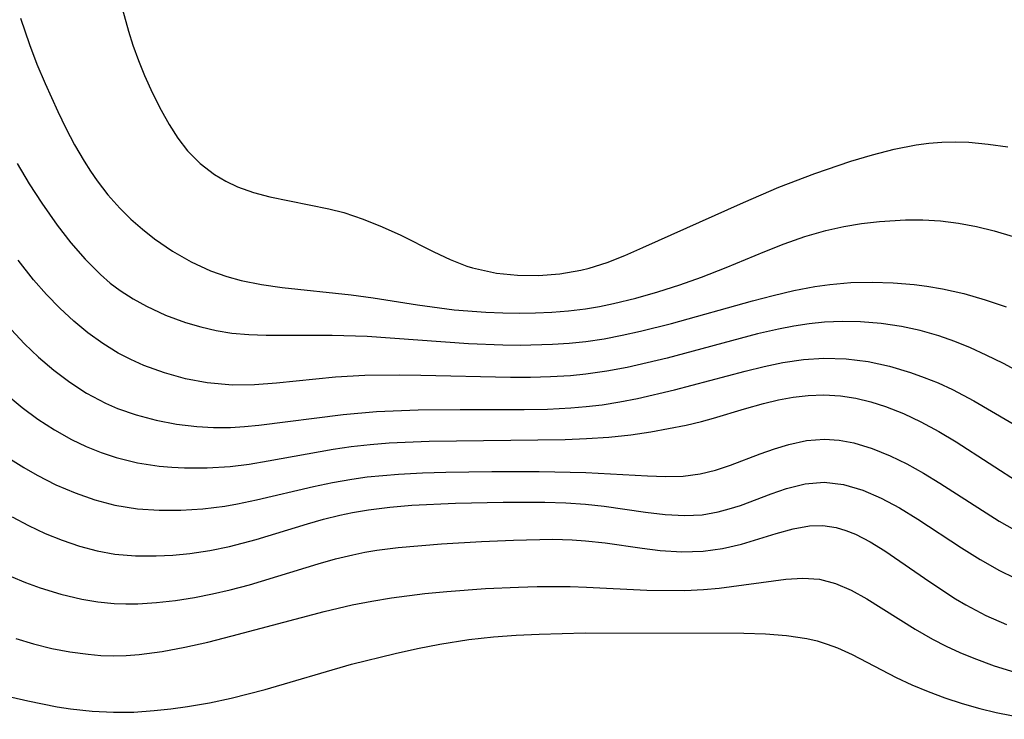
# Model space of a CAD drawing. Header units: metres. Extents: x 1073367 to 1082519, y 1569854 to 1574957.
# Tile 1013 of 1056: x 1080290 to 1080374, y 1573646 to 1573706. Entities that reach past the tile are written whole.
import ezdxf

# ---------------------------------------------------------------- set-up
doc = ezdxf.new("R2010")
doc.units = ezdxf.units.M
doc.layers.add('CGG_CurvaNivelLidar_v1', color=253, linetype='Continuous', lineweight=30)

msp = doc.modelspace()

# ---------------------------------------------------------------- linework, layer by layer
at = {"layer": 'CGG_CurvaNivelLidar_v1'}
for p, q in [((1080299.1988, 1573706.4635, 77.5), (1080299.6938, 1573704.6126, 77.5)), ((1080290.5586, 1573705.7186, 77), (1080291.3026, 1573703.4963, 77)), ((1080299.6938, 1573704.6126, 77.5), (1080300.0705, 1573703.4369, 77.5)), ((1080291.3026, 1573703.4963, 77), (1080291.941, 1573701.834, 77)), ((1080300.0705, 1573703.4369, 77.5), (1080300.5418, 1573702.1346, 77.5)), ((1080291.941, 1573701.834, 77), (1080292.6313, 1573700.1913, 77)), ((1080300.5418, 1573702.1346, 77.5), (1080301.0602, 1573700.8592, 77.5)), ((1080292.6313, 1573700.1913, 77), (1080293.7003, 1573697.8299, 77)), ((1080301.0602, 1573700.8592, 77.5), (1080301.7391, 1573699.3731, 77.5)), ((1080301.7391, 1573699.3731, 77.5), (1080302.466, 1573697.9374, 77.5)), ((1080293.7003, 1573697.8299, 77), (1080294.3978, 1573696.395, 77)), ((1080302.466, 1573697.9374, 77.5), (1080303.1454, 1573696.7128, 77.5)), ((1080303.1454, 1573696.7128, 77.5), (1080303.8792, 1573695.5541, 77.5)), ((1080294.3978, 1573696.395, 77), (1080295.1364, 1573694.9889, 77)), ((1080303.8792, 1573695.5541, 77.5), (1080304.6989, 1573694.4863, 77.5)), ((1080366.3628, 1573694.9924, 77.5), (1080367.4561, 1573695.1369, 77.5)), ((1080367.4561, 1573695.1369, 77.5), (1080368.5533, 1573695.2229, 77.5)), ((1080368.5533, 1573695.2229, 77.5), (1080369.6959, 1573695.247, 77.5)), ((1080369.6959, 1573695.247, 77.5), (1080370.84, 1573695.2096, 77.5)), ((1080370.84, 1573695.2096, 77.5), (1080372.4857, 1573695.0606, 77.5)), ((1080372.4857, 1573695.0606, 77.5), (1080374.1279, 1573694.8147, 77.5)), ((1080295.1364, 1573694.9889, 77), (1080295.9297, 1573693.6227, 77)), ((1080304.6989, 1573694.4863, 77.5), (1080305.7712, 1573693.4074, 77.5)), ((1080362.6713, 1573694.1551, 77.5), (1080364.5123, 1573694.6292, 77.5)), ((1080364.5123, 1573694.6292, 77.5), (1080366.3628, 1573694.9924, 77.5)), ((1080290.2666, 1573693.4034, 76.5), (1080291.2781, 1573691.7067, 76.5)), ((1080295.9297, 1573693.6227, 77), (1080296.4695, 1573692.7804, 77)), ((1080305.7712, 1573693.4074, 77.5), (1080306.9752, 1573692.4837, 77.5)), ((1080357.7866, 1573692.579, 77.5), (1080360.8359, 1573693.6074, 77.5)), ((1080360.8359, 1573693.6074, 77.5), (1080362.6713, 1573694.1551, 77.5)), ((1080296.4695, 1573692.7804, 77), (1080297.038, 1573691.9614, 77)), ((1080354.7628, 1573691.4009, 77.5), (1080357.7866, 1573692.579, 77.5)), ((1080291.2781, 1573691.7067, 76.5), (1080292.3448, 1573690.0521, 76.5)), ((1080297.038, 1573691.9614, 77), (1080297.9577, 1573690.766, 77)), ((1080306.9752, 1573692.4837, 77.5), (1080307.9214, 1573691.9135, 77.5)), ((1080307.9214, 1573691.9135, 77.5), (1080308.9212, 1573691.4344, 77.5)), ((1080308.9212, 1573691.4344, 77.5), (1080310.2677, 1573690.9559, 77.5)), ((1080310.2677, 1573690.9559, 77.5), (1080311.6726, 1573690.5886, 77.5)), ((1080351.7681, 1573690.122, 77.5), (1080354.7628, 1573691.4009, 77.5)), ((1080292.3448, 1573690.0521, 76.5), (1080293.6538, 1573688.1892, 76.5)), ((1080297.9577, 1573690.766, 77), (1080298.949, 1573689.6393, 77)), ((1080311.6726, 1573690.5886, 77.5), (1080316.6567, 1573689.5835, 77.5)), ((1080343.2303, 1573686.2941, 77.5), (1080351.7681, 1573690.122, 77.5)), ((1080298.949, 1573689.6393, 77), (1080299.8825, 1573688.7143, 77)), ((1080316.6567, 1573689.5835, 77.5), (1080317.9283, 1573689.2562, 77.5)), ((1080317.9283, 1573689.2562, 77.5), (1080319.5718, 1573688.7145, 77.5)), ((1080299.8825, 1573688.7143, 77), (1080300.8682, 1573687.8489, 77)), ((1080319.5718, 1573688.7145, 77.5), (1080321.182, 1573688.065, 77.5)), ((1080361.7545, 1573688.3364, 77), (1080363.2776, 1573688.5188, 77)), ((1080363.2776, 1573688.5188, 77), (1080365.4697, 1573688.6529, 77)), ((1080365.4697, 1573688.6529, 77), (1080366.9541, 1573688.6494, 77)), ((1080366.9541, 1573688.6494, 77), (1080368.4349, 1573688.5599, 77)), ((1080368.4349, 1573688.5599, 77), (1080369.9598, 1573688.3683, 77)), ((1080369.9598, 1573688.3683, 77), (1080371.4757, 1573688.0858, 77)), ((1080293.6538, 1573688.1892, 76.5), (1080294.8002, 1573686.7102, 76.5)), ((1080300.8682, 1573687.8489, 77), (1080301.8991, 1573687.0412, 77)), ((1080321.182, 1573688.065, 77.5), (1080322.7577, 1573687.3358, 77.5)), ((1080356.9616, 1573687.2294, 77), (1080358.7396, 1573687.7449, 77)), ((1080358.7396, 1573687.7449, 77), (1080360.2403, 1573688.0809, 77)), ((1080360.2403, 1573688.0809, 77), (1080361.7545, 1573688.3364, 77)), ((1080371.4757, 1573688.0858, 77), (1080372.981, 1573687.7232, 77)), ((1080372.981, 1573687.7232, 77), (1080374.6012, 1573687.2499, 77)), ((1080294.8002, 1573686.7102, 76.5), (1080296.0136, 1573685.3107, 76.5)), ((1080301.8991, 1573687.0412, 77), (1080303.4124, 1573686.0072, 77)), ((1080322.7577, 1573687.3358, 77.5), (1080325.5354, 1573685.9361, 77.5)), ((1080355.205, 1573686.6157, 77), (1080356.9616, 1573687.2294, 77)), ((1080303.4124, 1573686.0072, 77), (1080304.996, 1573685.098, 77)), ((1080325.5354, 1573685.9361, 77.5), (1080326.9275, 1573685.2862, 77.5)), ((1080341.7242, 1573685.6394, 77.5), (1080343.2303, 1573686.2941, 77.5)), ((1080350.2807, 1573684.615, 77), (1080353.5598, 1573685.9724, 77)), ((1080353.5598, 1573685.9724, 77), (1080355.205, 1573686.6157, 77)), ((1080291.6665, 1573683.5704, 76), (1080290.3538, 1573685.2448, 76)), ((1080296.0136, 1573685.3107, 76.5), (1080297.3118, 1573684.0176, 76.5)), ((1080304.996, 1573685.098, 77), (1080306.647, 1573684.3335, 77)), ((1080326.9275, 1573685.2862, 77.5), (1080328.3482, 1573684.7362, 77.5)), ((1080338.6857, 1573684.5584, 77.5), (1080340.213, 1573685.0475, 77.5)), ((1080340.213, 1573685.0475, 77.5), (1080341.7242, 1573685.6394, 77.5)), ((1080306.647, 1573684.3335, 77), (1080308.0284, 1573683.8406, 77)), ((1080328.3482, 1573684.7362, 77.5), (1080328.8063, 1573684.5917, 77.5)), ((1080328.8063, 1573684.5917, 77.5), (1080330.8364, 1573684.1402, 77.5)), ((1080336.2114, 1573684.072, 77.5), (1080337.9967, 1573684.3848, 77.5)), ((1080337.9967, 1573684.3848, 77.5), (1080338.6857, 1573684.5584, 77.5)), ((1080348.2015, 1573683.7924, 77), (1080350.2807, 1573684.615, 77)), ((1080292.7449, 1573682.3387, 76), (1080291.6665, 1573683.5704, 76)), ((1080297.3118, 1573684.0176, 76.5), (1080298.15, 1573683.2995, 76.5)), ((1080308.0284, 1573683.8406, 77), (1080309.235, 1573683.5134, 77)), ((1080309.235, 1573683.5134, 77), (1080310.9526, 1573683.1745, 77)), ((1080330.8364, 1573684.1402, 77.5), (1080332.6142, 1573683.9536, 77.5)), ((1080332.6142, 1573683.9536, 77.5), (1080334.4116, 1573683.9318, 77.5)), ((1080334.4116, 1573683.9318, 77.5), (1080336.2114, 1573684.072, 77.5)), ((1080346.3676, 1573683.1356, 77), (1080348.2015, 1573683.7924, 77)), ((1080360.8568, 1573683.3348, 76.5), (1080362.6444, 1573683.377, 76.5)), ((1080362.6444, 1573683.377, 76.5), (1080364.4327, 1573683.3218, 76.5)), ((1080298.15, 1573683.2995, 76.5), (1080298.9962, 1573682.6625, 76.5)), ((1080298.9962, 1573682.6625, 76.5), (1080300.0811, 1573681.9593, 76.5)), ((1080310.9526, 1573683.1745, 77), (1080312.7038, 1573682.9267, 77)), ((1080312.7038, 1573682.9267, 77), (1080318.545, 1573682.2955, 77)), ((1080342.6463, 1573682.0101, 77), (1080344.5151, 1573682.5397, 77)), ((1080344.5151, 1573682.5397, 77), (1080346.3676, 1573683.1356, 77)), ((1080354.2714, 1573682.2497, 76.5), (1080356.0333, 1573682.6611, 76.5)), ((1080356.0333, 1573682.6611, 76.5), (1080357.7997, 1573683.0011, 76.5)), ((1080357.7997, 1573683.0011, 76.5), (1080359.0748, 1573683.1843, 76.5)), ((1080359.0748, 1573683.1843, 76.5), (1080360.8568, 1573683.3348, 76.5)), ((1080364.4327, 1573683.3218, 76.5), (1080366.2162, 1573683.1725, 76.5)), ((1080366.2162, 1573683.1725, 76.5), (1080367.2686, 1573683.0379, 76.5)), ((1080367.2686, 1573683.0379, 76.5), (1080368.5942, 1573682.8133, 76.5)), ((1080368.5942, 1573682.8133, 76.5), (1080370.4122, 1573682.4011, 76.5)), ((1080293.8779, 1573681.1683, 76), (1080292.7449, 1573682.3387, 76)), ((1080300.0811, 1573681.9593, 76.5), (1080301.2129, 1573681.3321, 76.5)), ((1080318.545, 1573682.2955, 77), (1080320.4196, 1573682.0343, 77)), ((1080320.4196, 1573682.0343, 77), (1080324.1688, 1573681.4512, 77)), ((1080340.7621, 1573681.5577, 77), (1080342.6463, 1573682.0101, 77)), ((1080345.6621, 1573679.8722, 76.5), (1080352.5123, 1573681.7899, 76.5)), ((1080352.5123, 1573681.7899, 76.5), (1080354.2714, 1573682.2497, 76.5)), ((1080370.4122, 1573682.4011, 76.5), (1080372.2105, 1573681.8883, 76.5)), ((1080372.2105, 1573681.8883, 76.5), (1080373.9872, 1573681.2878, 76.5)), ((1080295.0657, 1573680.0671, 76), (1080293.8779, 1573681.1683, 76)), ((1080301.2129, 1573681.3321, 76.5), (1080302.8345, 1573680.5809, 76.5)), ((1080324.1688, 1573681.4512, 77), (1080327.2697, 1573681.0421, 77)), ((1080327.2697, 1573681.0421, 77), (1080329.9402, 1573680.8274, 77)), ((1080335.5248, 1573680.8437, 77), (1080336.9579, 1573680.9572, 77)), ((1080336.9579, 1573680.9572, 77), (1080338.3837, 1573681.1277, 77)), ((1080338.3837, 1573681.1277, 77), (1080339.5761, 1573681.3215, 77)), ((1080339.5761, 1573681.3215, 77), (1080340.7621, 1573681.5577, 77)), ((1080296.2646, 1573679.0814, 76), (1080295.0657, 1573680.0671, 76)), ((1080302.8345, 1573680.5809, 76.5), (1080304.5137, 1573679.9587, 76.5)), ((1080329.9402, 1573680.8274, 77), (1080331.3876, 1573680.7709, 77)), ((1080331.3876, 1573680.7709, 77), (1080332.769, 1573680.7562, 77)), ((1080332.769, 1573680.7562, 77), (1080334.1485, 1573680.78, 77)), ((1080334.1485, 1573680.78, 77), (1080335.5248, 1573680.8437, 77)), ((1080360.1397, 1573680.0455, 76), (1080358.6051, 1573679.9874, 76)), ((1080361.6746, 1573680.0077, 76), (1080360.1397, 1573680.0455, 76)), ((1080289.7761, 1573679.3515, 75.5), (1080290.9005, 1573678.1598, 75.5)), ((1080304.5137, 1573679.9587, 76.5), (1080305.8052, 1573679.5799, 76.5)), ((1080305.8052, 1573679.5799, 76.5), (1080307.1188, 1573679.2803, 76.5)), ((1080307.1188, 1573679.2803, 76.5), (1080308.4514, 1573679.0654, 76.5)), ((1080341.5012, 1573678.8736, 76.5), (1080343.0418, 1573679.2133, 76.5)), ((1080343.0418, 1573679.2133, 76.5), (1080345.6621, 1573679.8722, 76.5)), ((1080354.7297, 1573679.4016, 76), (1080352.9463, 1573678.9895, 76)), ((1080356.0199, 1573679.6536, 76), (1080354.7297, 1573679.4016, 76)), ((1080357.3115, 1573679.8537, 76), (1080356.0199, 1573679.6536, 76)), ((1080358.6051, 1573679.9874, 76), (1080357.3115, 1573679.8537, 76)), ((1080363.4038, 1573679.8653, 76), (1080361.6746, 1573680.0077, 76)), ((1080365.1216, 1573679.6129, 76), (1080363.4038, 1573679.8653, 76)), ((1080366.7176, 1573679.2664, 76), (1080365.1216, 1573679.6129, 76)), ((1080368.2921, 1573678.8173, 76), (1080366.7176, 1573679.2664, 76)), ((1080297.5162, 1573678.1789, 76), (1080296.2646, 1573679.0814, 76)), ((1080308.4514, 1573679.0654, 76.5), (1080309.8911, 1573678.9319, 76.5)), ((1080309.8911, 1573678.9319, 76.5), (1080311.3455, 1573678.8728, 76.5)), ((1080311.3455, 1573678.8728, 76.5), (1080316.9312, 1573678.885, 76.5)), ((1080316.9312, 1573678.885, 76.5), (1080319.9049, 1573678.8048, 76.5)), ((1080319.9049, 1573678.8048, 76.5), (1080328.4781, 1573678.1728, 76.5)), ((1080338.4011, 1573678.3506, 76.5), (1080339.9548, 1573678.5816, 76.5)), ((1080339.9548, 1573678.5816, 76.5), (1080341.5012, 1573678.8736, 76.5)), ((1080352.9463, 1573678.9895, 76), (1080345.309, 1573676.9454, 76)), ((1080369.65, 1573678.3434, 76), (1080368.2921, 1573678.8173, 76)), ((1080290.9005, 1573678.1598, 75.5), (1080292.0775, 1573677.0314, 75.5)), ((1080298.822, 1573677.3722, 76), (1080297.5162, 1573678.1789, 76)), ((1080328.4781, 1573678.1728, 76.5), (1080331.3956, 1573678.0606, 76.5)), ((1080331.3956, 1573678.0606, 76.5), (1080332.8528, 1573678.0455, 76.5)), ((1080332.8528, 1573678.0455, 76.5), (1080335.5805, 1573678.1097, 76.5)), ((1080335.5805, 1573678.1097, 76.5), (1080336.9936, 1573678.204, 76.5)), ((1080336.9936, 1573678.204, 76.5), (1080338.4011, 1573678.3506, 76.5)), ((1080370.9882, 1573677.8033, 76), (1080369.65, 1573678.3434, 76)), ((1080372.3063, 1573677.2049, 76), (1080370.9882, 1573677.8033, 76)), ((1080292.0775, 1573677.0314, 75.5), (1080293.3776, 1573675.9206, 75.5)), ((1080299.8866, 1573676.815, 76), (1080298.822, 1573677.3722, 76)), ((1080300.9817, 1573676.324, 76), (1080299.8866, 1573676.815, 76)), ((1080345.309, 1573676.9454, 76), (1080343.612, 1573676.5295, 76)), ((1080355.0827, 1573676.5573, 75.5), (1080356.8247, 1573676.822, 75.5)), ((1080356.8247, 1573676.822, 75.5), (1080358.5651, 1573676.9498, 75.5)), ((1080358.5651, 1573676.9498, 75.5), (1080360.4516, 1573676.8945, 75.5)), ((1080360.4516, 1573676.8945, 75.5), (1080362.3261, 1573676.6495, 75.5)), ((1080373.7608, 1573676.4751, 76), (1080372.3063, 1573677.2049, 76)), ((1080293.3776, 1573675.9206, 75.5), (1080294.7362, 1573674.8994, 75.5)), ((1080302.7335, 1573675.6861, 76), (1080300.9817, 1573676.324, 76)), ((1080341.9094, 1573676.1534, 76), (1080340.2001, 1573675.8316, 76)), ((1080343.612, 1573676.5295, 76), (1080341.9094, 1573676.1534, 76)), ((1080351.9129, 1573675.8488, 75.5), (1080353.4986, 1573676.2308, 75.5)), ((1080353.4986, 1573676.2308, 75.5), (1080355.0827, 1573676.5573, 75.5)), ((1080362.3261, 1573676.6495, 75.5), (1080364.1162, 1573676.2514, 75.5)), ((1080364.1162, 1573676.2514, 75.5), (1080365.8844, 1573675.7234, 75.5)), ((1080378.0827, 1573674.1496, 76), (1080373.7608, 1573676.4751, 76)), ((1080304.5303, 1573675.1938, 76), (1080302.7335, 1573675.6861, 76)), ((1080306.3589, 1573674.8495, 76), (1080304.5303, 1573675.1938, 76)), ((1080317.2186, 1573675.334, 76), (1080312.2192, 1573674.823, 76)), ((1080319.6925, 1573675.4612, 76), (1080317.2186, 1573675.334, 76)), ((1080322.6783, 1573675.4896, 76), (1080319.6925, 1573675.4612, 76)), ((1080324.4389, 1573675.4718, 76), (1080322.6783, 1573675.4896, 76)), ((1080332.028, 1573675.301, 76), (1080324.4389, 1573675.4718, 76)), ((1080333.732, 1573675.3033, 76), (1080332.028, 1573675.301, 76)), ((1080335.4316, 1573675.3464, 76), (1080333.732, 1573675.3033, 76)), ((1080337.1253, 1573675.4466, 76), (1080335.4316, 1573675.3464, 76)), ((1080338.4134, 1573675.5734, 76), (1080337.1253, 1573675.4466, 76)), ((1080340.2001, 1573675.8316, 76), (1080338.4134, 1573675.5734, 76)), ((1080345.9253, 1573674.2645, 75.5), (1080351.9129, 1573675.8488, 75.5)), ((1080365.8844, 1573675.7234, 75.5), (1080367.0627, 1573675.3053, 75.5)), ((1080367.0627, 1573675.3053, 75.5), (1080368.2263, 1573674.8372, 75.5)), ((1080294.7362, 1573674.8994, 75.5), (1080296.1536, 1573673.9811, 75.5)), ((1080308.5072, 1573674.6572, 76), (1080306.3589, 1573674.8495, 76)), ((1080310.3575, 1573674.6809, 76), (1080308.5072, 1573674.6572, 76)), ((1080312.2192, 1573674.823, 76), (1080310.3575, 1573674.6809, 76)), ((1080342.7873, 1573673.5247, 75.5), (1080345.9253, 1573674.2645, 75.5)), ((1080368.2263, 1573674.8372, 75.5), (1080369.4613, 1573674.2734, 75.5)), ((1080369.4613, 1573674.2734, 75.5), (1080371.267, 1573673.3311, 75.5)), ((1080289.1343, 1573674.0604, 75), (1080290.6849, 1573672.7483, 75)), ((1080296.1536, 1573673.9811, 75.5), (1080297.7357, 1573673.1352, 75.5)), ((1080341.2955, 1573673.2312, 75.5), (1080342.7873, 1573673.5247, 75.5)), ((1080353.4591, 1573673.1078, 75), (1080354.7095, 1573673.4033, 75)), ((1080354.7095, 1573673.4033, 75), (1080355.9641, 1573673.6359, 75)), ((1080355.9641, 1573673.6359, 75), (1080357.2211, 1573673.7891, 75)), ((1080357.2211, 1573673.7891, 75), (1080358.5478, 1573673.8432, 75)), ((1080358.5478, 1573673.8432, 75), (1080359.9842, 1573673.755, 75)), ((1080359.9842, 1573673.755, 75), (1080361.2634, 1573673.551, 75)), ((1080361.2634, 1573673.551, 75), (1080362.5321, 1573673.2439, 75)), ((1080290.6849, 1573672.7483, 75), (1080292.0302, 1573671.7644, 75)), ((1080297.7357, 1573673.1352, 75.5), (1080298.7528, 1573672.6891, 75.5)), ((1080298.7528, 1573672.6891, 75.5), (1080300.3419, 1573672.1312, 75.5)), ((1080320.6934, 1573672.4162, 75.5), (1080324.2253, 1573672.5546, 75.5)), ((1080324.2253, 1573672.5546, 75.5), (1080327.7645, 1573672.5901, 75.5)), ((1080327.7645, 1573672.5901, 75.5), (1080333.1863, 1573672.592, 75.5)), ((1080333.1863, 1573672.592, 75.5), (1080335.1693, 1573672.6313, 75.5)), ((1080335.1693, 1573672.6313, 75.5), (1080337.1449, 1573672.7273, 75.5)), ((1080337.1449, 1573672.7273, 75.5), (1080338.435, 1573672.8338, 75.5)), ((1080338.435, 1573672.8338, 75.5), (1080339.7963, 1573672.9926, 75.5)), ((1080339.7963, 1573672.9926, 75.5), (1080341.2955, 1573673.2312, 75.5)), ((1080349.2309, 1573671.8636, 75), (1080351.8516, 1573672.6586, 75)), ((1080351.8516, 1573672.6586, 75), (1080353.4591, 1573673.1078, 75)), ((1080362.5321, 1573673.2439, 75), (1080363.7878, 1573672.8467, 75)), ((1080363.7878, 1573672.8467, 75), (1080365.2947, 1573672.2555, 75)), ((1080371.267, 1573673.3311, 75.5), (1080376.6718, 1573670.1581, 75.5)), ((1080292.0302, 1573671.7644, 75), (1080293.4285, 1573670.8653, 75)), ((1080300.3419, 1573672.1312, 75.5), (1080302.0269, 1573671.683, 75.5)), ((1080310.7221, 1573671.2557, 75.5), (1080317.8747, 1573672.178, 75.5)), ((1080317.8747, 1573672.178, 75.5), (1080320.6934, 1573672.4162, 75.5)), ((1080348.2048, 1573671.5762, 75), (1080349.2309, 1573671.8636, 75)), ((1080365.2947, 1573672.2555, 75), (1080366.7748, 1573671.5608, 75)), ((1080293.4285, 1573670.8653, 75), (1080294.8749, 1573670.057, 75)), ((1080302.0269, 1573671.683, 75.5), (1080303.7452, 1573671.3533, 75.5)), ((1080303.7452, 1573671.3533, 75.5), (1080305.4873, 1573671.1437, 75.5)), ((1080305.4873, 1573671.1437, 75.5), (1080306.9028, 1573671.0674, 75.5)), ((1080306.9028, 1573671.0674, 75.5), (1080308.3245, 1573671.0746, 75.5)), ((1080308.3245, 1573671.0746, 75.5), (1080309.5221, 1573671.1435, 75.5)), ((1080309.5221, 1573671.1435, 75.5), (1080310.7221, 1573671.2557, 75.5)), ((1080343.9117, 1573670.6947, 75), (1080346.9007, 1573671.2653, 75)), ((1080346.9007, 1573671.2653, 75), (1080348.2048, 1573671.5762, 75)), ((1080366.7748, 1573671.5608, 75), (1080368.2853, 1573670.7419, 75)), ((1080294.8749, 1573670.057, 75), (1080296.1065, 1573669.4647, 75)), ((1080325.1553, 1573669.9047, 75), (1080336.6607, 1573670.0626, 75)), ((1080336.6607, 1573670.0626, 75), (1080338.4595, 1573670.1365, 75)), ((1080338.4595, 1573670.1365, 75), (1080340.3511, 1573670.2582, 75)), ((1080340.3511, 1573670.2582, 75), (1080342.2242, 1573670.4474, 75)), ((1080342.2242, 1573670.4474, 75), (1080343.9117, 1573670.6947, 75)), ((1080357.0907, 1573669.9592, 74.5), (1080358.6034, 1573670.086, 74.5)), ((1080358.6034, 1573670.086, 74.5), (1080359.8465, 1573670.0023, 74.5)), ((1080368.2853, 1573670.7419, 75), (1080369.7756, 1573669.8476, 75)), ((1080296.1065, 1573669.4647, 75), (1080297.3677, 1573668.9488, 75)), ((1080311.5233, 1573668.2433, 75), (1080317.0093, 1573669.2365, 75)), ((1080317.0093, 1573669.2365, 75), (1080318.5479, 1573669.4588, 75)), ((1080318.5479, 1573669.4588, 75), (1080320.1511, 1573669.6332, 75)), ((1080320.1511, 1573669.6332, 75), (1080321.761, 1573669.7576, 75)), ((1080321.761, 1573669.7576, 75), (1080325.1553, 1573669.9047, 75)), ((1080353.1628, 1573668.846, 74.5), (1080354.3697, 1573669.2706, 74.5)), ((1080354.3697, 1573669.2706, 74.5), (1080355.5849, 1573669.6345, 74.5)), ((1080355.5849, 1573669.6345, 74.5), (1080357.0907, 1573669.9592, 74.5)), ((1080359.8465, 1573670.0023, 74.5), (1080361.0913, 1573669.7677, 74.5)), ((1080361.0913, 1573669.7677, 74.5), (1080362.6434, 1573669.3026, 74.5)), ((1080362.6434, 1573669.3026, 74.5), (1080364.185, 1573668.6782, 74.5)), ((1080369.7756, 1573669.8476, 75), (1080375.3519, 1573666.2549, 75)), ((1080289.7071, 1573668.3814, 74.5), (1080290.821, 1573667.6832, 74.5)), ((1080297.3677, 1573668.9488, 75), (1080298.6578, 1573668.519, 75)), ((1080298.6578, 1573668.519, 75), (1080300.4594, 1573668.0847, 75)), ((1080350.6538, 1573667.89, 74.5), (1080353.1628, 1573668.846, 74.5)), ((1080364.185, 1573668.6782, 74.5), (1080365.5979, 1573667.9805, 74.5)), ((1080290.821, 1573667.6832, 74.5), (1080291.9599, 1573667.0324, 74.5)), ((1080300.4594, 1573668.0847, 75), (1080302.2992, 1573667.8082, 75)), ((1080302.2992, 1573667.8082, 75), (1080303.3693, 1573667.714, 75)), ((1080303.3693, 1573667.714, 75), (1080304.4453, 1573667.6611, 75)), ((1080304.4453, 1573667.6611, 75), (1080306.3671, 1573667.6587, 75)), ((1080306.3671, 1573667.6587, 75), (1080308.2919, 1573667.779, 75)), ((1080308.2919, 1573667.779, 75), (1080309.9084, 1573667.9791, 75)), ((1080309.9084, 1573667.9791, 75), (1080311.5233, 1573668.2433, 75)), ((1080349.3892, 1573667.4679, 74.5), (1080350.6538, 1573667.89, 74.5)), ((1080365.5979, 1573667.9805, 74.5), (1080366.9971, 1573667.1968, 74.5)), ((1080291.9599, 1573667.0324, 74.5), (1080293.5487, 1573666.228, 74.5)), ((1080316.978, 1573666.4242, 74.5), (1080318.5982, 1573666.7064, 74.5)), ((1080318.5982, 1573666.7064, 74.5), (1080319.9121, 1573666.8822, 74.5)), ((1080319.9121, 1573666.8822, 74.5), (1080322.5576, 1573667.118, 74.5)), ((1080322.5576, 1573667.118, 74.5), (1080324.5873, 1573667.223, 74.5)), ((1080324.5873, 1573667.223, 74.5), (1080326.5555, 1573667.2838, 74.5)), ((1080326.5555, 1573667.2838, 74.5), (1080330.4479, 1573667.34, 74.5)), ((1080330.4479, 1573667.34, 74.5), (1080334.4661, 1573667.3483, 74.5)), ((1080334.4661, 1573667.3483, 74.5), (1080338.4251, 1573667.2616, 74.5)), ((1080338.4251, 1573667.2616, 74.5), (1080343.641, 1573666.9709, 74.5)), ((1080343.641, 1573666.9709, 74.5), (1080345.158, 1573666.9146, 74.5)), ((1080345.158, 1573666.9146, 74.5), (1080346.6453, 1573666.9554, 74.5)), ((1080346.6453, 1573666.9554, 74.5), (1080348.1016, 1573667.147, 74.5)), ((1080348.1016, 1573667.147, 74.5), (1080349.3892, 1573667.4679, 74.5)), ((1080366.9971, 1573667.1968, 74.5), (1080368.3859, 1573666.3528, 74.5)), ((1080293.5487, 1573666.228, 74.5), (1080295.1753, 1573665.5256, 74.5)), ((1080310.5416, 1573664.9347, 74.5), (1080315.3682, 1573666.0847, 74.5)), ((1080315.3682, 1573666.0847, 74.5), (1080316.978, 1573666.4242, 74.5)), ((1080354.0974, 1573665.4599, 74), (1080355.3939, 1573665.9058, 74)), ((1080355.3939, 1573665.9058, 74), (1080356.9875, 1573666.299, 74)), ((1080356.9875, 1573666.299, 74), (1080358.5924, 1573666.44, 74)), ((1080358.5924, 1573666.44, 74), (1080360.2255, 1573666.2531, 74)), ((1080360.2255, 1573666.2531, 74), (1080361.8521, 1573665.7772, 74)), ((1080368.3859, 1573666.3528, 74.5), (1080373.408, 1573663.1472, 74.5)), ((1080295.1753, 1573665.5256, 74.5), (1080296.8364, 1573664.9401, 74.5)), ((1080351.492, 1573664.4778, 74), (1080354.0974, 1573665.4599, 74)), ((1080361.8521, 1573665.7772, 74), (1080363.419, 1573665.0957, 74)), ((1080363.419, 1573665.0957, 74), (1080364.9724, 1573664.2565, 74)), ((1080296.8364, 1573664.9401, 74.5), (1080298.532, 1573664.4959, 74.5)), ((1080298.532, 1573664.4959, 74.5), (1080300.4489, 1573664.196, 74.5)), ((1080300.4489, 1573664.196, 74.5), (1080302.2821, 1573664.0737, 74.5)), ((1080304.1309, 1573664.079, 74.5), (1080305.986, 1573664.1963, 74.5)), ((1080305.986, 1573664.1963, 74.5), (1080307.8387, 1573664.4196, 74.5)), ((1080307.8387, 1573664.4196, 74.5), (1080308.9302, 1573664.6026, 74.5)), ((1080308.9302, 1573664.6026, 74.5), (1080310.5416, 1573664.9347, 74.5)), ((1080319.9993, 1573664.1091, 74), (1080321.8323, 1573664.3331, 74)), ((1080321.8323, 1573664.3331, 74), (1080323.6781, 1573664.4868, 74)), ((1080323.6781, 1573664.4868, 74), (1080327.3913, 1573664.6617, 74)), ((1080327.3913, 1573664.6617, 74), (1080331.4111, 1573664.7579, 74)), ((1080331.4111, 1573664.7579, 74), (1080334.9533, 1573664.7601, 74)), ((1080334.9533, 1573664.7601, 74), (1080336.707, 1573664.7006, 74)), ((1080336.707, 1573664.7006, 74), (1080338.3806, 1573664.5866, 74)), ((1080338.3806, 1573664.5866, 74), (1080339.9506, 1573664.4199, 74)), ((1080339.9506, 1573664.4199, 74), (1080343.4661, 1573663.9032, 74)), ((1080350.5576, 1573664.172, 74), (1080351.492, 1573664.4778, 74)), ((1080364.9724, 1573664.2565, 74), (1080366.5162, 1573663.3088, 74)), ((1080289.8331, 1573663.5, 74), (1080291.2238, 1573662.7715, 74)), ((1080302.2821, 1573664.0737, 74.5), (1080304.1309, 1573664.079, 74.5)), ((1080316.2062, 1573663.3146, 74), (1080317.574, 1573663.6566, 74)), ((1080317.574, 1573663.6566, 74), (1080318.6668, 1573663.886, 74)), ((1080318.6668, 1573663.886, 74), (1080319.9993, 1573664.1091, 74)), ((1080343.4661, 1573663.9032, 74), (1080345.1391, 1573663.6973, 74)), ((1080345.1391, 1573663.6973, 74), (1080346.7873, 1573663.6089, 74)), ((1080346.7873, 1573663.6089, 74), (1080348.2635, 1573663.6866, 74)), ((1080348.2635, 1573663.6866, 74), (1080349.6075, 1573663.9187, 74)), ((1080349.6075, 1573663.9187, 74), (1080350.5576, 1573664.172, 74)), ((1080291.2238, 1573662.7715, 74), (1080292.6387, 1573662.1088, 74)), ((1080310.5004, 1573661.5805, 74), (1080314.8488, 1573662.9275, 74)), ((1080314.8488, 1573662.9275, 74), (1080316.2062, 1573663.3146, 74)), ((1080355.9564, 1573662.4929, 73.5), (1080357.3479, 1573662.7354, 73.5)), ((1080357.3479, 1573662.7354, 73.5), (1080358.4718, 1573662.7617, 73.5)), ((1080358.4718, 1573662.7617, 73.5), (1080359.6049, 1573662.5937, 73.5)), ((1080359.6049, 1573662.5937, 73.5), (1080360.4225, 1573662.3564, 73.5)), ((1080366.5162, 1573663.3088, 74), (1080370.2006, 1573660.8918, 74)), ((1080373.408, 1573663.1472, 74.5), (1080374.6947, 1573662.4002, 74.5)), ((1080292.6387, 1573662.1088, 74), (1080294.0765, 1573661.5214, 74)), ((1080351.5896, 1573661.2029, 73.5), (1080354.5327, 1573662.1001, 73.5)), ((1080354.5327, 1573662.1001, 73.5), (1080355.9564, 1573662.4929, 73.5)), ((1080360.4225, 1573662.3564, 73.5), (1080361.2319, 1573662.036, 73.5)), ((1080361.2319, 1573662.036, 73.5), (1080362.4872, 1573661.3946, 73.5)), ((1080294.0765, 1573661.5214, 74), (1080295.5376, 1573661.0235, 74)), ((1080295.5376, 1573661.0235, 74), (1080297.033, 1573660.6303, 74)), ((1080306.5801, 1573660.6561, 74), (1080308.2519, 1573660.9922, 74)), ((1080308.2519, 1573660.9922, 74), (1080310.5004, 1573661.5805, 74)), ((1080320.7287, 1573660.675, 73.5), (1080322.5369, 1573660.9085, 73.5)), ((1080322.5369, 1573660.9085, 73.5), (1080326.1837, 1573661.2122, 73.5)), ((1080326.1837, 1573661.2122, 73.5), (1080329.5725, 1573661.4144, 73.5)), ((1080329.5725, 1573661.4144, 73.5), (1080332.2928, 1573661.545, 73.5)), ((1080332.2928, 1573661.545, 73.5), (1080335.6075, 1573661.6078, 73.5)), ((1080335.6075, 1573661.6078, 73.5), (1080337.2486, 1573661.5626, 73.5)), ((1080337.2486, 1573661.5626, 73.5), (1080338.3876, 1573661.4869, 73.5)), ((1080338.3876, 1573661.4869, 73.5), (1080340.0528, 1573661.3045, 73.5)), ((1080340.0528, 1573661.3045, 73.5), (1080343.174, 1573660.8529, 73.5)), ((1080343.174, 1573660.8529, 73.5), (1080344.7177, 1573660.6665, 73.5)), ((1080349.9907, 1573660.8377, 73.5), (1080351.5896, 1573661.2029, 73.5)), ((1080362.4872, 1573661.3946, 73.5), (1080363.734, 1573660.6277, 73.5)), ((1080370.2006, 1573660.8918, 74), (1080371.7974, 1573659.9023, 74)), ((1080297.033, 1573660.6303, 74), (1080298.5504, 1573660.3592, 74)), ((1080298.5504, 1573660.3592, 74), (1080300.2807, 1573660.2099, 74)), ((1080300.2807, 1573660.2099, 74), (1080302.0271, 1573660.1976, 74)), ((1080302.0271, 1573660.1976, 74), (1080303.4622, 1573660.2693, 74)), ((1080303.4622, 1573660.2693, 74), (1080304.8986, 1573660.4084, 74)), ((1080304.8986, 1573660.4084, 74), (1080306.5801, 1573660.6561, 74)), ((1080317.2136, 1573659.9391, 73.5), (1080318.6973, 1573660.301, 73.5)), ((1080318.6973, 1573660.301, 73.5), (1080319.7099, 1573660.5043, 73.5)), ((1080319.7099, 1573660.5043, 73.5), (1080320.7287, 1573660.675, 73.5)), ((1080344.7177, 1573660.6665, 73.5), (1080346.5444, 1573660.5569, 73.5)), ((1080346.5444, 1573660.5569, 73.5), (1080348.3476, 1573660.612, 73.5)), ((1080348.3476, 1573660.612, 73.5), (1080349.9907, 1573660.8377, 73.5)), ((1080363.734, 1573660.6277, 73.5), (1080367.5281, 1573657.9967, 73.5)), ((1080309.9371, 1573657.7551, 73.5), (1080315.7406, 1573659.522, 73.5)), ((1080315.7406, 1573659.522, 73.5), (1080317.2136, 1573659.9391, 73.5)), ((1080371.7974, 1573659.9023, 74), (1080373.4289, 1573658.9785, 74)), ((1080289.7609, 1573658.4602, 73.5), (1080290.9835, 1573657.9475, 73.5)), ((1080373.4289, 1573658.9785, 74), (1080374.698, 1573658.3389, 74)), ((1080290.9835, 1573657.9475, 73.5), (1080292.2237, 1573657.4912, 73.5)), ((1080308.3159, 1573657.3278, 73.5), (1080309.9371, 1573657.7551, 73.5)), ((1080329.9229, 1573657.4329, 73), (1080332.7119, 1573657.5605, 73)), ((1080332.7119, 1573657.5605, 73), (1080334.298, 1573657.5997, 73)), ((1080334.298, 1573657.5997, 73), (1080337.0837, 1573657.6049, 73)), ((1080337.0837, 1573657.6049, 73), (1080338.4688, 1573657.5675, 73)), ((1080338.4688, 1573657.5675, 73), (1080343.5753, 1573657.3127, 73)), ((1080349.6891, 1573657.4617, 73), (1080355.3474, 1573658.2285, 73)), ((1080355.3474, 1573658.2285, 73), (1080356.7898, 1573658.3285, 73)), ((1080356.7898, 1573658.3285, 73), (1080358.1884, 1573658.2338, 73)), ((1080358.1884, 1573658.2338, 73), (1080359.5411, 1573657.8749, 73)), ((1080359.5411, 1573657.8749, 73), (1080360.8727, 1573657.2988, 73)), ((1080367.5281, 1573657.9967, 73.5), (1080369.7092, 1573656.5721, 73.5)), ((1080292.2237, 1573657.4912, 73.5), (1080293.9687, 1573656.9603, 73.5)), ((1080293.9687, 1573656.9603, 73.5), (1080295.7371, 1573656.5483, 73.5)), ((1080303.6802, 1573656.433, 73.5), (1080305.2826, 1573656.6886, 73.5)), ((1080305.2826, 1573656.6886, 73.5), (1080306.8022, 1573656.9833, 73.5)), ((1080306.8022, 1573656.9833, 73.5), (1080308.3159, 1573657.3278, 73.5)), ((1080321.9632, 1573656.6466, 73), (1080324.7883, 1573657.0129, 73)), ((1080324.7883, 1573657.0129, 73), (1080326.6562, 1573657.1968, 73)), ((1080326.6562, 1573657.1968, 73), (1080329.9229, 1573657.4329, 73)), ((1080343.5753, 1573657.3127, 73), (1080346.7883, 1573657.2808, 73)), ((1080346.7883, 1573657.2808, 73), (1080348.3771, 1573657.3456, 73)), ((1080348.3771, 1573657.3456, 73), (1080349.6891, 1573657.4617, 73)), ((1080360.8727, 1573657.2988, 73), (1080362.1999, 1573656.5733, 73)), ((1080295.7371, 1573656.5483, 73.5), (1080297.1051, 1573656.3183, 73.5)), ((1080297.1051, 1573656.3183, 73.5), (1080298.4819, 1573656.1765, 73.5)), ((1080298.4819, 1573656.1765, 73.5), (1080299.4778, 1573656.1364, 73.5)), ((1080299.4778, 1573656.1364, 73.5), (1080300.4769, 1573656.1449, 73.5)), ((1080300.4769, 1573656.1449, 73.5), (1080302.0774, 1573656.2455, 73.5)), ((1080302.0774, 1573656.2455, 73.5), (1080303.6802, 1573656.433, 73.5)), ((1080316.268, 1573655.494, 73), (1080318.6301, 1573656.0535, 73)), ((1080318.6301, 1573656.0535, 73), (1080320.2915, 1573656.3759, 73)), ((1080320.2915, 1573656.3759, 73), (1080321.9632, 1573656.6466, 73)), ((1080362.1999, 1573656.5733, 73), (1080366.3041, 1573654.012, 73)), ((1080369.7092, 1573656.5721, 73.5), (1080370.5944, 1573656.0517, 73.5)), ((1080370.5944, 1573656.0517, 73.5), (1080372.2765, 1573655.1693, 73.5)), ((1080308.4769, 1573653.4238, 73), (1080316.268, 1573655.494, 73)), ((1080372.2765, 1573655.1693, 73.5), (1080374.0115, 1573654.4, 73.5)), ((1080306.4049, 1573652.9047, 73), (1080308.4769, 1573653.4238, 73)), ((1080330.581, 1573653.3398, 72.5), (1080332.5208, 1573653.4868, 72.5)), ((1080332.5208, 1573653.4868, 72.5), (1080334.4651, 1573653.5874, 72.5)), ((1080334.4651, 1573653.5874, 72.5), (1080338.358, 1573653.6865, 72.5)), ((1080338.358, 1573653.6865, 72.5), (1080351.7976, 1573653.6575, 72.5)), ((1080351.7976, 1573653.6575, 72.5), (1080353.6174, 1573653.6054, 72.5)), ((1080353.6174, 1573653.6054, 72.5), (1080355.3955, 1573653.47, 72.5)), ((1080355.3955, 1573653.47, 72.5), (1080357.1167, 1573653.2109, 72.5)), ((1080366.3041, 1573654.012, 73), (1080367.7638, 1573653.1641, 73)), ((1080290.1543, 1573653.208, 73), (1080291.6647, 1573652.7536, 73)), ((1080291.6647, 1573652.7536, 73), (1080293.1921, 1573652.3759, 73)), ((1080304.4755, 1573652.4699, 73), (1080306.4049, 1573652.9047, 73)), ((1080324.1558, 1573652.3648, 72.5), (1080326.0568, 1573652.7335, 72.5)), ((1080326.0568, 1573652.7335, 72.5), (1080328.5056, 1573653.1139, 72.5)), ((1080328.5056, 1573653.1139, 72.5), (1080330.581, 1573653.3398, 72.5)), ((1080357.1167, 1573653.2109, 72.5), (1080357.9984, 1573653.0048, 72.5)), ((1080357.9984, 1573653.0048, 72.5), (1080358.8561, 1573652.7353, 72.5)), ((1080358.8561, 1573652.7353, 72.5), (1080359.7043, 1573652.4073, 72.5)), ((1080367.7638, 1573653.1641, 73), (1080368.926, 1573652.5634, 73)), ((1080368.926, 1573652.5634, 73), (1080370.0835, 1573652.027, 73)), ((1080293.1921, 1573652.3759, 73), (1080294.7323, 1573652.0781, 73)), ((1080294.7323, 1573652.0781, 73), (1080296.2821, 1573651.8688, 73)), ((1080296.2821, 1573651.8688, 73), (1080297.3454, 1573651.7835, 73)), ((1080297.3454, 1573651.7835, 73), (1080298.4112, 1573651.7507, 73)), ((1080298.4112, 1573651.7507, 73), (1080299.5111, 1573651.7758, 73)), ((1080299.5111, 1573651.7758, 73), (1080300.6115, 1573651.8558, 73)), ((1080300.6115, 1573651.8558, 73), (1080302.5444, 1573652.1089, 73)), ((1080302.5444, 1573652.1089, 73), (1080304.4755, 1573652.4699, 73)), ((1080318.5788, 1573651.0294, 72.5), (1080322.2624, 1573651.9487, 72.5)), ((1080322.2624, 1573651.9487, 72.5), (1080324.1558, 1573652.3648, 72.5)), ((1080359.7043, 1573652.4073, 72.5), (1080360.9449, 1573651.8413, 72.5)), ((1080360.9449, 1573651.8413, 72.5), (1080364.6886, 1573649.9138, 72.5)), ((1080370.0835, 1573652.027, 73), (1080371.2661, 1573651.532, 73)), ((1080311.2739, 1573648.9041, 72.5), (1080318.5788, 1573651.0294, 72.5)), ((1080371.2661, 1573651.532, 73), (1080372.9744, 1573650.8987, 73)), ((1080372.9744, 1573650.8987, 73), (1080374.7181, 1573650.3521, 73)), ((1080364.6886, 1573649.9138, 72.5), (1080366.0227, 1573649.2899, 72.5)), ((1080366.0227, 1573649.2899, 72.5), (1080367.3917, 1573648.7125, 72.5)), ((1080308.3895, 1573648.172, 72.5), (1080311.2739, 1573648.9041, 72.5)), ((1080367.3917, 1573648.7125, 72.5), (1080368.7918, 1573648.1853, 72.5)), ((1080289.8253, 1573648.2544, 72.5), (1080291.1706, 1573647.9233, 72.5)), ((1080291.1706, 1573647.9233, 72.5), (1080293.6541, 1573647.4316, 72.5)), ((1080304.6808, 1573647.4473, 72.5), (1080306.5392, 1573647.776, 72.5)), ((1080306.5392, 1573647.776, 72.5), (1080308.3895, 1573648.172, 72.5)), ((1080368.7918, 1573648.1853, 72.5), (1080370.2596, 1573647.7004, 72.5)), ((1080370.2596, 1573647.7004, 72.5), (1080371.7528, 1573647.2749, 72.5)), ((1080293.6541, 1573647.4316, 72.5), (1080294.7872, 1573647.2596, 72.5)), ((1080294.7872, 1573647.2596, 72.5), (1080296.6093, 1573647.0574, 72.5)), ((1080296.6093, 1573647.0574, 72.5), (1080298.4366, 1573646.9624, 72.5)), ((1080298.4366, 1573646.9624, 72.5), (1080300.1497, 1573646.9857, 72.5)), ((1080300.1497, 1573646.9857, 72.5), (1080301.864, 1573647.1007, 72.5)), ((1080301.864, 1573647.1007, 72.5), (1080303.2735, 1573647.2509, 72.5)), ((1080303.2735, 1573647.2509, 72.5), (1080304.6808, 1573647.4473, 72.5)), ((1080371.7528, 1573647.2749, 72.5), (1080373.1582, 1573646.9331, 72.5)), ((1080373.1582, 1573646.9331, 72.5), (1080376.0077, 1573646.3686, 72.5))]:
    msp.add_line(p, q, dxfattribs=at)

doc.saveas('drawing.dxf')
